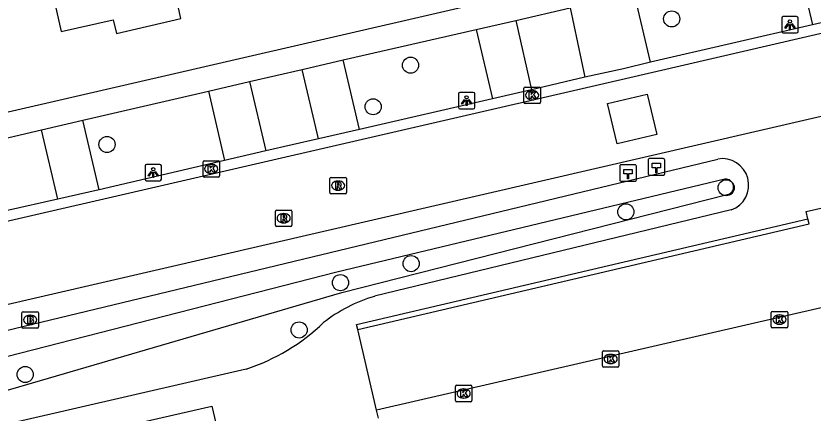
# Model space of a CAD drawing. Extents: x 156414 to 157775, y 382335 to 383765.
# Drawn here: x 157145.62 to 157194, y 383172.59 to 383196.7 of the extents above; entities that cross this region are included whole.
import ezdxf

# ---------------------------------------------------------------- set-up
doc = ezdxf.new("R2010")
doc.units = 0
for name, color, linetype in [('IMGEO_Boom', 7, 'Continuous'), ('IMGEO_Brandkraan', 7, 'Continuous'), ('IMGEO_Grasland_agrarisch', 7, 'Continuous'), ('IMGEO_Groenvoorziening', 7, 'Continuous'), ('IMGEO_Hectometerpaal', 7, 'Continuous'), ('IMGEO_Kolk', 7, 'Continuous'), ('IMGEO_Lichtpunt', 7, 'Continuous'), ('IMGEO_Pand', 7, 'Continuous'), ('IMGEO_Parkeervlak_halfverhard', 7, 'Continuous'), ('IMGEO_Parkeervlak_open', 7, 'Continuous'), ('IMGEO_Rijbaan_lokaal_gesloten', 7, 'Continuous'), ('IMGEO_Rijbaan_lokaal_open', 7, 'Continuous'), ('IMGEO_Rioolput', 7, 'Continuous'), ('IMGEO_Voetpad_gesloten', 7, 'Continuous'), ('IMGEO_Voetpad_open', 7, 'Continuous')]:
    doc.layers.add(name, color=color, linetype=linetype)

msp = doc.modelspace()

# ---------------------------------------------------------------- linework, layer by layer
at = {"layer": 'IMGEO_Boom'}
for centre in [(157185.425, 383196.517), (157169.572, 383193.707), (157167.303, 383191.184), (157151.15, 383188.896), (157188.732, 383186.269), (157182.643, 383184.805), (157169.608, 383181.662), (157165.319, 383180.507), (157162.81, 383177.636), (157146.181, 383174.932)]:
    msp.add_circle(centre, 0.489, dxfattribs=at)
at = {"layer": 'IMGEO_Brandkraan'}
for p, q in [((157145.983, 383177.818), (157145.983, 383178.67)), ((157146.058, 383178.744), (157146.91, 383178.744)), ((157146.471, 383178.524), (157146.496, 383178.524)), ((157146.984, 383178.67), (157146.984, 383177.818)), ((157146.494, 383177.964), (157146.469, 383177.964)), ((157146.91, 383177.744), (157146.058, 383177.744))]:
    msp.add_line(p, q, dxfattribs=at)
for points in [[(157145.983, 383177.818), (157145.983, 383178.67)], [(157146.058, 383178.744), (157146.91, 383178.744)], [(157146.331, 383178.444), (157146.331, 383178.044), (157146.544, 383178.044)], [(157146.562, 383178.444), (157146.331, 383178.444)], [(157146.984, 383178.67), (157146.984, 383177.818)], [(157146.51, 383178.363), (157146.456, 383178.363), (157146.456, 383178.287)], [(157146.456, 383178.287), (157146.509, 383178.287)], [(157146.518, 383178.211), (157146.456, 383178.211), (157146.456, 383178.13)], [(157146.456, 383178.13), (157146.518, 383178.13)], [(157146.91, 383177.744), (157146.058, 383177.744)]]:
    msp.add_lwpolyline(points, dxfattribs=at)
for centre, radius, start, end in [((157146.06, 383178.668), 0.0765, 91.552, 178.448), ((157146.06, 383178.668), 0.0765, 91.552, 178.448), ((157146.566, 383178.299), 0.145, 59.4692, 91.5367), ((157146.908, 383178.668), 0.0765, 1.552, 88.448), ((157146.908, 383178.668), 0.0765, 1.552, 88.448), ((157146.511, 383178.325), 0.0379, 267.8285, 90.9355), ((157146.519, 383178.17), 0.0404, 269.8759, 90.5077), ((157146.55, 383178.295), 0.251, 268.6676, 293.5347), ((157146.591, 383178.346), 0.0922, 285.5137, 58.1501), ((157146.596, 383178.154), 0.105, 301.3115, 78.989), ((157146.06, 383177.82), 0.0765, 181.552, 268.448), ((157146.06, 383177.82), 0.0765, 181.552, 268.448), ((157146.908, 383177.82), 0.0765, 271.552, 358.448), ((157146.908, 383177.82), 0.0765, 271.552, 358.448)]:
    msp.add_arc(centre, radius, start, end, dxfattribs=at)
for centre, major_axis, ratio, start_param, end_param in [((157146.47, 383178.244), (-0.387, 0.002), 0.722429, 4.712389, 7.853982), ((157146.495, 383178.244), (-0.39, 0.002), 0.717154, 1.570796, 4.712389)]:
    msp.add_ellipse(centre, major_axis=major_axis, ratio=ratio, start_param=start_param, end_param=end_param, dxfattribs=at)
at = {"layer": 'IMGEO_Grasland_agrarisch'}
for points in [[(157128.54, 383173.628), (157188.216, 383188.013)], [(157189.041, 383184.92), (157167.376, 383179.677)], [(157159.596, 383175.265), (157145.717, 383172.058)]]:
    msp.add_lwpolyline(points, dxfattribs=at)
for centre, radius, start, end in [((157188.489, 383186.429), 1.607, 290.082, 99.7877), ((157170.189, 383170.434), 9.661, 106.9294, 127.6187), ((157155.78, 383186.932), 12.276, 288.1088, 313.8976)]:
    msp.add_arc(centre, radius, start, end, dxfattribs=at)
at = {"layer": 'IMGEO_Groenvoorziening'}
for points in [[(157188.657, 383186.788), (157165.091, 383181.151), (157140.221, 383174.774)], [(157140.714, 383172.701), (157165.408, 383179.916), (157188.793, 383185.849)]]:
    msp.add_lwpolyline(points, dxfattribs=at)
msp.add_arc((157188.707, 383186.316), 0.475, 280.4272, 96.055, dxfattribs=at)
at = {"layer": 'IMGEO_Hectometerpaal'}
for p, q in [((157183.194, 383187.662), (157182.353, 383187.662)), ((157183.194, 383187.662), (157182.353, 383187.662)), ((157183.999, 383187.95), (157183.999, 383187.109)), ((157183.999, 383187.95), (157183.999, 383187.109)), ((157184.915, 383188.034), (157184.074, 383188.034)), ((157184.915, 383188.034), (157184.074, 383188.034)), ((157184.999, 383187.118), (157184.999, 383187.959)), ((157184.999, 383187.118), (157184.999, 383187.959)), ((157182.278, 383187.578), (157182.278, 383186.737)), ((157182.278, 383187.578), (157182.278, 383186.737)), ((157183.278, 383186.746), (157183.278, 383187.587)), ((157183.278, 383186.746), (157183.278, 383187.587)), ((157184.083, 383187.034), (157184.924, 383187.034)), ((157184.083, 383187.034), (157184.924, 383187.034)), ((157182.362, 383186.662), (157183.203, 383186.662)), ((157182.362, 383186.662), (157183.203, 383186.662))]:
    msp.add_line(p, q, dxfattribs=at)
for points in [[(157184.524, 383187.178), (157184.464, 383187.178), (157184.464, 383187.483), (157184.244, 383187.483), (157184.244, 383187.752), (157184.744, 383187.752), (157184.744, 383187.483), (157184.524, 383187.483), (157184.524, 383187.178)], [(157182.803, 383186.806), (157182.743, 383186.806), (157182.743, 383187.111), (157182.523, 383187.111), (157182.523, 383187.38), (157183.023, 383187.38), (157183.023, 383187.111), (157182.803, 383187.111), (157182.803, 383186.806)]]:
    msp.add_lwpolyline(points, dxfattribs=at)
for centre, start, end in [((157182.356, 383187.584), 92.4484, 184.2845), ((157182.356, 383187.584), 92.4484, 184.2845), ((157183.2, 383187.584), 2.4484, 94.2845), ((157183.2, 383187.584), 2.4484, 94.2845), ((157184.077, 383187.956), 92.4484, 184.2845), ((157184.077, 383187.956), 92.4484, 184.2845), ((157184.921, 383187.956), 2.4484, 94.2845), ((157184.921, 383187.956), 2.4484, 94.2845), ((157182.356, 383186.74), 182.4484, 274.2845), ((157182.356, 383186.74), 182.4484, 274.2845), ((157183.2, 383186.74), 272.4484, 4.2845), ((157183.2, 383186.74), 272.4484, 4.2845), ((157184.077, 383187.112), 182.4484, 274.2845), ((157184.077, 383187.112), 182.4484, 274.2845), ((157184.921, 383187.112), 272.4484, 4.2845), ((157184.921, 383187.112), 272.4484, 4.2845)]:
    msp.add_arc(centre, 0.0779, start, end, dxfattribs=at)
at = {"layer": 'IMGEO_Kolk'}
for p, q in [((157176.453, 383191.455), (157176.453, 383192.307)), ((157176.528, 383192.381), (157177.38, 383192.381)), ((157176.941, 383192.161), (157176.966, 383192.161)), ((157177.454, 383192.307), (157177.454, 383191.455)), ((157176.964, 383191.601), (157176.939, 383191.601)), ((157177.38, 383191.381), (157176.528, 383191.381)), ((157156.975, 383186.982), (157156.975, 383187.834)), ((157157.05, 383187.908), (157157.902, 383187.908)), ((157157.463, 383187.688), (157157.488, 383187.688)), ((157157.976, 383187.834), (157157.976, 383186.982)), ((157157.902, 383186.908), (157157.05, 383186.908)), ((157157.486, 383187.128), (157157.461, 383187.128)), ((157191.467, 383177.839), (157191.467, 383178.691)), ((157191.542, 383178.765), (157192.394, 383178.765)), ((157191.955, 383178.545), (157191.98, 383178.545)), ((157192.468, 383178.691), (157192.468, 383177.839)), ((157191.978, 383177.985), (157191.953, 383177.985)), ((157192.394, 383177.765), (157191.542, 383177.765)), ((157181.217, 383175.449), (157181.217, 383176.301)), ((157181.292, 383176.375), (157182.144, 383176.375)), ((157181.705, 383176.155), (157181.73, 383176.155)), ((157182.218, 383176.301), (157182.218, 383175.449)), ((157181.728, 383175.595), (157181.703, 383175.595)), ((157182.144, 383175.375), (157181.292, 383175.375)), ((157172.297, 383173.353), (157172.297, 383174.205)), ((157172.372, 383174.279), (157173.224, 383174.279)), ((157173.298, 383174.205), (157173.298, 383173.353)), ((157172.785, 383174.059), (157172.81, 383174.059)), ((157173.224, 383173.279), (157172.372, 383173.279)), ((157172.808, 383173.499), (157172.783, 383173.499))]:
    msp.add_line(p, q, dxfattribs=at)
for points in [[(157176.453, 383191.455), (157176.453, 383192.307)], [(157176.528, 383192.381), (157177.38, 383192.381)], [(157176.774, 383192.081), (157176.897, 383192.081), (157176.897, 383191.93), (157177.027, 383192.081), (157177.191, 383192.081), (157177.045, 383191.93), (157177.198, 383191.681), (157177.046, 383191.681), (157176.961, 383191.845), (157176.897, 383191.778), (157176.897, 383191.681), (157176.774, 383191.681), (157176.774, 383192.081)], [(157177.454, 383192.307), (157177.454, 383191.455)], [(157177.38, 383191.381), (157176.528, 383191.381)], [(157156.975, 383186.982), (157156.975, 383187.834)], [(157157.05, 383187.908), (157157.902, 383187.908)], [(157157.976, 383187.834), (157157.976, 383186.982)], [(157157.296, 383187.608), (157157.419, 383187.608), (157157.419, 383187.457), (157157.549, 383187.608), (157157.713, 383187.608), (157157.567, 383187.457), (157157.72, 383187.208), (157157.568, 383187.208), (157157.483, 383187.372), (157157.419, 383187.305), (157157.419, 383187.208), (157157.296, 383187.208), (157157.296, 383187.608)], [(157157.902, 383186.908), (157157.05, 383186.908)], [(157191.467, 383177.839), (157191.467, 383178.691)], [(157191.542, 383178.765), (157192.394, 383178.765)], [(157191.788, 383178.465), (157191.911, 383178.465), (157191.911, 383178.314), (157192.041, 383178.465), (157192.205, 383178.465), (157192.059, 383178.314), (157192.212, 383178.065), (157192.06, 383178.065), (157191.975, 383178.229), (157191.911, 383178.162), (157191.911, 383178.065), (157191.788, 383178.065), (157191.788, 383178.465)], [(157192.468, 383178.691), (157192.468, 383177.839)], [(157192.394, 383177.765), (157191.542, 383177.765)], [(157181.217, 383175.449), (157181.217, 383176.301)], [(157181.292, 383176.375), (157182.144, 383176.375)], [(157181.538, 383176.075), (157181.661, 383176.075), (157181.661, 383175.924), (157181.791, 383176.075), (157181.955, 383176.075), (157181.809, 383175.924), (157181.962, 383175.675), (157181.81, 383175.675), (157181.725, 383175.839), (157181.661, 383175.772), (157181.661, 383175.675), (157181.538, 383175.675), (157181.538, 383176.075)], [(157182.218, 383176.301), (157182.218, 383175.449)], [(157182.144, 383175.375), (157181.292, 383175.375)], [(157172.297, 383173.353), (157172.297, 383174.205)], [(157172.372, 383174.279), (157173.224, 383174.279)], [(157173.298, 383174.205), (157173.298, 383173.353)], [(157172.618, 383173.979), (157172.741, 383173.979), (157172.741, 383173.828), (157172.871, 383173.979), (157173.035, 383173.979), (157172.889, 383173.828), (157173.042, 383173.579), (157172.89, 383173.579), (157172.805, 383173.743), (157172.741, 383173.676), (157172.741, 383173.579), (157172.618, 383173.579), (157172.618, 383173.979)], [(157173.224, 383173.279), (157172.372, 383173.279)]]:
    msp.add_lwpolyline(points, dxfattribs=at)
for centre, start, end in [((157176.53, 383192.305), 91.552, 178.448), ((157176.53, 383192.305), 91.552, 178.448), ((157177.378, 383192.305), 1.552, 88.448), ((157177.378, 383192.305), 1.552, 88.448), ((157176.53, 383191.457), 181.552, 268.448), ((157176.53, 383191.457), 181.552, 268.448), ((157177.378, 383191.457), 271.552, 358.448), ((157177.378, 383191.457), 271.552, 358.448), ((157157.052, 383187.832), 91.552, 178.448), ((157157.052, 383187.832), 91.552, 178.448), ((157157.9, 383187.832), 1.552, 88.448), ((157157.9, 383187.832), 1.552, 88.448), ((157157.052, 383186.984), 181.552, 268.448), ((157157.052, 383186.984), 181.552, 268.448), ((157157.9, 383186.984), 271.552, 358.448), ((157157.9, 383186.984), 271.552, 358.448), ((157191.544, 383178.689), 91.552, 178.448), ((157191.544, 383178.689), 91.552, 178.448), ((157192.392, 383178.689), 1.552, 88.448), ((157192.392, 383178.689), 1.552, 88.448), ((157191.544, 383177.841), 181.552, 268.448), ((157191.544, 383177.841), 181.552, 268.448), ((157192.392, 383177.841), 271.552, 358.448), ((157192.392, 383177.841), 271.552, 358.448), ((157181.294, 383176.299), 91.552, 178.448), ((157181.294, 383176.299), 91.552, 178.448), ((157182.142, 383176.299), 1.552, 88.448), ((157182.142, 383176.299), 1.552, 88.448), ((157181.294, 383175.451), 181.552, 268.448), ((157181.294, 383175.451), 181.552, 268.448), ((157182.142, 383175.451), 271.552, 358.448), ((157182.142, 383175.451), 271.552, 358.448), ((157172.374, 383174.203), 91.552, 178.448), ((157172.374, 383174.203), 91.552, 178.448), ((157173.222, 383174.203), 1.552, 88.448), ((157173.222, 383174.203), 1.552, 88.448), ((157172.374, 383173.355), 181.552, 268.448), ((157172.374, 383173.355), 181.552, 268.448), ((157173.222, 383173.355), 271.552, 358.448), ((157173.222, 383173.355), 271.552, 358.448)]:
    msp.add_arc(centre, 0.0765, start, end, dxfattribs=at)
for centre, major_axis, ratio, start_param, end_param in [((157176.94, 383191.881), (-0.387, 0.002), 0.722429, 4.712389, 7.853982), ((157176.965, 383191.881), (-0.39, 0.002), 0.717154, 1.570796, 4.712389), ((157157.462, 383187.408), (-0.387, 0.002), 0.722429, 4.712389, 7.853982), ((157157.487, 383187.408), (-0.39, 0.002), 0.717154, 1.570796, 4.712389), ((157191.954, 383178.265), (-0.387, 0.002), 0.722429, 4.712389, 7.853982), ((157191.979, 383178.265), (-0.39, 0.002), 0.717154, 1.570796, 4.712389), ((157181.704, 383175.875), (-0.387, 0.002), 0.722429, 4.712389, 7.853982), ((157181.729, 383175.875), (-0.39, 0.002), 0.717154, 1.570796, 4.712389), ((157172.784, 383173.779), (-0.387, 0.002), 0.722429, 4.712389, 7.853982), ((157172.809, 383173.779), (-0.39, 0.002), 0.717154, 1.570796, 4.712389)]:
    msp.add_ellipse(centre, major_axis=major_axis, ratio=ratio, start_param=start_param, end_param=end_param, dxfattribs=at)
at = {"layer": 'IMGEO_Lichtpunt'}
for p, q in [((157192.102, 383196.566), (157192.102, 383195.759)), ((157192.102, 383196.566), (157192.102, 383195.759)), ((157193.004, 383196.661), (157192.196, 383196.661)), ((157193.004, 383196.661), (157192.196, 383196.661)), ((157193.098, 383195.759), (157193.098, 383196.566)), ((157193.098, 383195.759), (157193.098, 383196.566)), ((157192.196, 383195.665), (157193.004, 383195.665)), ((157192.196, 383195.665), (157193.004, 383195.665)), ((157173.38, 383192.054), (157172.572, 383192.054)), ((157173.38, 383192.054), (157172.572, 383192.054)), ((157172.478, 383191.959), (157172.478, 383191.152)), ((157172.478, 383191.959), (157172.478, 383191.152)), ((157173.474, 383191.152), (157173.474, 383191.959)), ((157173.474, 383191.152), (157173.474, 383191.959)), ((157172.572, 383191.058), (157173.38, 383191.058)), ((157172.572, 383191.058), (157173.38, 383191.058)), ((157154.358, 383187.689), (157153.55, 383187.689)), ((157154.358, 383187.689), (157153.55, 383187.689)), ((157153.456, 383187.594), (157153.456, 383186.787)), ((157153.456, 383187.594), (157153.456, 383186.787)), ((157154.452, 383186.787), (157154.452, 383187.594)), ((157154.452, 383186.787), (157154.452, 383187.594)), ((157153.55, 383186.693), (157154.358, 383186.693)), ((157153.55, 383186.693), (157154.358, 383186.693))]:
    msp.add_line(p, q, dxfattribs=at)
for points in [[(157192.476, 383196.23), (157192.515, 383196.202), (157192.327, 383195.94), (157192.289, 383195.967), (157192.476, 383196.23)], [(157192.578, 383196.182), (157192.625, 383196.182), (157192.625, 383195.86), (157192.578, 383195.86), (157192.578, 383196.182)], [(157192.688, 383196.202), (157192.726, 383196.229), (157192.913, 383195.967), (157192.874, 383195.939), (157192.688, 383196.202)], [(157172.852, 383191.623), (157172.891, 383191.595), (157172.703, 383191.333), (157172.665, 383191.36), (157172.852, 383191.623)], [(157172.954, 383191.575), (157173.001, 383191.575), (157173.001, 383191.253), (157172.954, 383191.253), (157172.954, 383191.575)], [(157173.064, 383191.595), (157173.102, 383191.622), (157173.289, 383191.36), (157173.25, 383191.332), (157173.064, 383191.595)], [(157153.83, 383187.258), (157153.869, 383187.23), (157153.681, 383186.968), (157153.643, 383186.995), (157153.83, 383187.258)], [(157153.932, 383187.21), (157153.979, 383187.21), (157153.979, 383186.888), (157153.932, 383186.888), (157153.932, 383187.21)], [(157154.042, 383187.23), (157154.08, 383187.257), (157154.267, 383186.995), (157154.228, 383186.967), (157154.042, 383187.23)]]:
    msp.add_lwpolyline(points, dxfattribs=at)
for centre in [(157192.601, 383196.364), (157172.977, 383191.757), (157153.955, 383187.392)]:
    msp.add_circle(centre, 0.0994, dxfattribs=at)
for centre, start, end in [((157192.196, 383196.566), 90, 180), ((157192.196, 383196.566), 90, 180), ((157193.004, 383196.566), 0, 90), ((157193.004, 383196.566), 0, 90), ((157192.196, 383195.759), 180, 270), ((157192.196, 383195.759), 180, 270), ((157193.004, 383195.759), 270, 0), ((157193.004, 383195.759), 270, 360), ((157172.572, 383191.959), 90, 180), ((157172.572, 383191.959), 90, 180), ((157173.38, 383191.959), 0, 90), ((157173.38, 383191.959), 0, 90), ((157172.572, 383191.152), 180, 270), ((157172.572, 383191.152), 180, 270), ((157173.38, 383191.152), 270, 0), ((157173.38, 383191.152), 270, 360), ((157153.55, 383187.594), 90, 180), ((157153.55, 383187.594), 90, 180), ((157154.358, 383187.594), 0, 90), ((157154.358, 383187.594), 0, 90), ((157153.55, 383186.787), 180, 270), ((157153.55, 383186.787), 180, 270), ((157154.358, 383186.787), 270, 0), ((157154.358, 383186.787), 270, 360)]:
    msp.add_arc(centre, 0.0946, start, end, dxfattribs=at)
at = {"layer": 'IMGEO_Pand'}
for points in [[(157157.897, 383201.071), (157157.331, 383203.25), (157160.455, 383203.961), (157160.962, 383201.797), (157161.302, 383201.874), (157158.803, 383213.017), (157153.081, 383211.732), (157153.848, 383208.317), (157145.935, 383206.538), (157148.359, 383195.756), (157151.527, 383196.468), (157151.719, 383195.64), (157155.634, 383196.547), (157155.442, 383197.375), (157158.585, 383198.133), (157157.897, 383201.071)], [(157150.071, 383171.304), (157157.519, 383173.019), (157158.195, 383170.08), (157163.851, 383171.368)]]:
    msp.add_lwpolyline(points, dxfattribs=at)
at = {"layer": 'IMGEO_Parkeervlak_halfverhard'}
for points in [[(157193.693, 383184.375), (157193.589, 383184.836), (157198.602, 383185.969)], [(157167.514, 383172.771), (157166.363, 383177.662)]]:
    msp.add_lwpolyline(points, dxfattribs=at)
at = {"layer": 'IMGEO_Parkeervlak_open'}
for points in [[(157192.976, 383200.364), (157193.968, 383196.15)], [(157173.548, 383195.88), (157174.54, 383191.673)], [(157166.468, 383189.807), (157165.475, 383194.029)], [(157157.314, 383192.127), (157158.28, 383187.93)], [(157150.665, 383186.148), (157149.684, 383190.37)]]:
    msp.add_lwpolyline(points, dxfattribs=at)
at = {"layer": 'IMGEO_Rijbaan_lokaal_gesloten'}
for points in [[(157114.731, 383177.25), (157116.202, 383177.575), (157182.61, 383192.895), (157202.445, 383197.485), (157252.207, 383208.993), (157323.308, 383225.447), (157325.619, 383226.002)], [(157197.258, 383191.222), (157197.214, 383191.212), (157121.156, 383173.639), (157116.243, 383172.478)]]:
    msp.add_lwpolyline(points, dxfattribs=at)
at = {"layer": 'IMGEO_Rijbaan_lokaal_open'}
for points in [[(157196.448, 383196.722), (157193.968, 383196.15)], [(157193.968, 383196.15), (157184.13, 383193.882)], [(157184.13, 383193.882), (157182.503, 383193.496), (157180.152, 383192.971)], [(157180.152, 383192.971), (157176.917, 383192.217)], [(157176.917, 383192.217), (157174.54, 383191.673)], [(157174.54, 383191.673), (157166.468, 383189.807)], [(157184.52, 383189.494), (157182.112, 383188.928), (157181.536, 383191.378), (157183.944, 383191.944), (157184.52, 383189.494)], [(157166.468, 383189.807), (157163.989, 383189.239)], [(157163.989, 383189.239), (157160.787, 383188.501)], [(157160.787, 383188.501), (157158.28, 383187.93)], [(157158.28, 383187.93), (157150.665, 383186.148)], [(157150.665, 383186.148), (157148.158, 383185.577)], [(157148.158, 383185.577), (157145.101, 383184.878)], [(157194.76, 383179.042), (157167.514, 383172.771)], [(157167.629, 383172.282), (157167.514, 383172.771)]]:
    msp.add_lwpolyline(points, dxfattribs=at)
at = {"layer": 'IMGEO_Rioolput'}
for p, q in [((157164.676, 383185.971), (157164.676, 383186.823)), ((157164.751, 383186.897), (157165.603, 383186.897)), ((157165.164, 383186.677), (157165.189, 383186.677)), ((157165.677, 383186.823), (157165.677, 383185.971)), ((157165.603, 383185.897), (157164.751, 383185.897)), ((157165.187, 383186.117), (157165.162, 383186.117)), ((157161.37, 383183.991), (157161.37, 383184.843)), ((157161.445, 383184.917), (157162.297, 383184.917)), ((157162.371, 383184.843), (157162.371, 383183.991)), ((157161.858, 383184.697), (157161.883, 383184.697)), ((157162.297, 383183.917), (157161.445, 383183.917)), ((157161.881, 383184.137), (157161.856, 383184.137))]:
    msp.add_line(p, q, dxfattribs=at)
for points in [[(157164.676, 383185.971), (157164.676, 383186.823)], [(157164.751, 383186.897), (157165.603, 383186.897)], [(157165.677, 383186.823), (157165.677, 383185.971)], [(157165.265, 383186.595), (157165.013, 383186.597), (157165.013, 383186.197)], [(157165.013, 383186.197), (157165.137, 383186.197), (157165.137, 383186.359), (157165.148, 383186.359)], [(157165.191, 383186.516), (157165.137, 383186.516), (157165.137, 383186.435)], [(157165.137, 383186.435), (157165.189, 383186.435)], [(157165.195, 383186.33), (157165.266, 383186.197), (157165.406, 383186.197), (157165.341, 383186.323)], [(157165.603, 383185.897), (157164.751, 383185.897)], [(157161.37, 383183.991), (157161.37, 383184.843)], [(157161.445, 383184.917), (157162.297, 383184.917)], [(157162.371, 383184.843), (157162.371, 383183.991)], [(157161.959, 383184.615), (157161.707, 383184.617), (157161.707, 383184.217)], [(157161.707, 383184.217), (157161.831, 383184.217), (157161.831, 383184.379), (157161.842, 383184.379)], [(157161.885, 383184.536), (157161.831, 383184.536), (157161.831, 383184.455)], [(157161.831, 383184.455), (157161.883, 383184.455)], [(157161.889, 383184.35), (157161.96, 383184.217), (157162.1, 383184.217), (157162.035, 383184.343)], [(157162.297, 383183.917), (157161.445, 383183.917)]]:
    msp.add_lwpolyline(points, dxfattribs=at)
for centre, radius, start, end in [((157164.753, 383186.821), 0.0765, 91.552, 178.448), ((157164.753, 383186.821), 0.0765, 91.552, 178.448), ((157165.601, 383186.821), 0.0765, 1.552, 88.448), ((157165.601, 383186.821), 0.0765, 1.552, 88.448), ((157165.147, 383186.306), 0.0533, 26.0293, 88.6989), ((157165.173, 383186.624), 0.19, 274.7715, 282.9687), ((157165.197, 383186.42), 0.0964, 77.0061, 93.1865), ((157165.211, 383186.477), 0.0378, 276.6634, 79.6772), ((157165.264, 383186.485), 0.109, 350.3612, 89.416), ((157165.262, 383186.485), 0.112, 277.5842, 350.9817), ((157165.246, 383186.27), 0.108, 29.5134, 73.7905), ((157164.753, 383185.973), 0.0765, 181.552, 268.448), ((157164.753, 383185.973), 0.0765, 181.552, 268.448), ((157165.601, 383185.973), 0.0765, 271.552, 358.448), ((157165.601, 383185.973), 0.0765, 271.552, 358.448), ((157161.447, 383184.841), 0.0765, 91.552, 178.448), ((157161.447, 383184.841), 0.0765, 91.552, 178.448), ((157162.295, 383184.841), 0.0765, 1.552, 88.448), ((157162.295, 383184.841), 0.0765, 1.552, 88.448), ((157161.841, 383184.326), 0.0533, 26.0293, 88.6989), ((157161.867, 383184.644), 0.19, 274.7715, 282.9687), ((157161.891, 383184.44), 0.0964, 77.0061, 93.1865), ((157161.905, 383184.497), 0.0378, 276.6634, 79.6772), ((157161.958, 383184.505), 0.109, 350.3612, 89.416), ((157161.956, 383184.505), 0.112, 277.5842, 350.9817), ((157161.94, 383184.29), 0.108, 29.5134, 73.7905), ((157161.447, 383183.993), 0.0765, 181.552, 268.448), ((157161.447, 383183.993), 0.0765, 181.552, 268.448), ((157162.295, 383183.993), 0.0765, 271.552, 358.448), ((157162.295, 383183.993), 0.0765, 271.552, 358.448)]:
    msp.add_arc(centre, radius, start, end, dxfattribs=at)
for centre, major_axis, ratio, start_param, end_param in [((157165.163, 383186.397), (-0.387, 0.002), 0.722429, 4.712389, 7.853982), ((157165.188, 383186.397), (-0.39, 0.002), 0.717154, 1.570796, 4.712389), ((157161.857, 383184.417), (-0.387, 0.002), 0.722429, 4.712389, 7.853982), ((157161.882, 383184.417), (-0.39, 0.002), 0.717154, 1.570796, 4.712389)]:
    msp.add_ellipse(centre, major_axis=major_axis, ratio=ratio, start_param=start_param, end_param=end_param, dxfattribs=at)
at = {"layer": 'IMGEO_Voetpad_gesloten'}
for points in [[(157166.363, 383177.662), (157166.293, 383177.959), (157193.693, 383184.375)], [(157166.363, 383177.662), (157193.761, 383184.077), (157193.693, 383184.375)]]:
    msp.add_lwpolyline(points, dxfattribs=at)
at = {"layer": 'IMGEO_Voetpad_open'}
for points in [[(157184.13, 383193.882), (157183.139, 383198.116), (157192.976, 383200.364)], [(157178.934, 383198.675), (157114.938, 383183.899), (157114.802, 383183.867)], [(157175.957, 383196.421), (157179.257, 383197.193), (157180.152, 383192.971)], [(157173.548, 383195.88), (157175.957, 383196.421)], [(157175.957, 383196.421), (157176.917, 383192.217)], [(157165.475, 383194.029), (157173.548, 383195.88)], [(157163.001, 383193.448), (157165.475, 383194.029)], [(157159.788, 383192.708), (157163.001, 383193.448)], [(157163.989, 383189.239), (157163.001, 383193.448)], [(157157.314, 383192.127), (157159.788, 383192.708)], [(157159.788, 383192.708), (157160.787, 383188.501)], [(157149.684, 383190.37), (157157.314, 383192.127)], [(157147.163, 383189.787), (157149.684, 383190.37)], [(157144.13, 383189.075), (157147.163, 383189.787)], [(157148.158, 383185.577), (157147.163, 383189.787)]]:
    msp.add_lwpolyline(points, dxfattribs=at)

doc.saveas('drawing.dxf')
